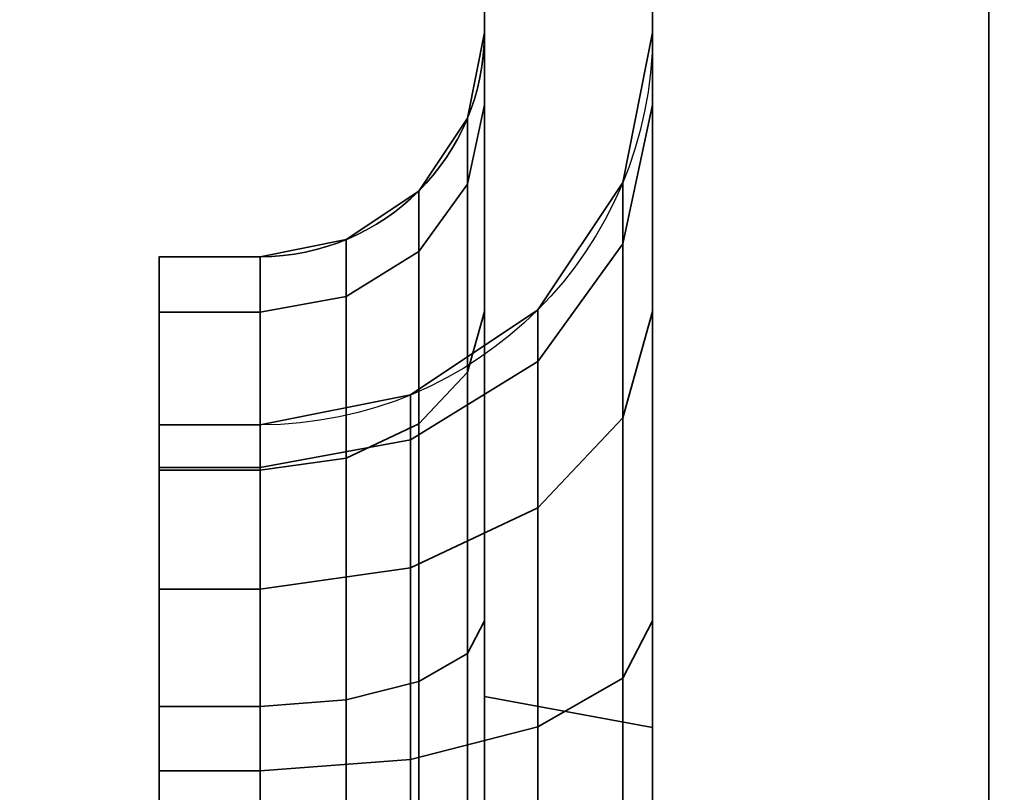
# Model space of a CAD drawing. Header units: millimetres. Extents: x -603 to 3703, y -120 to 193.
# Tile 279 of 656: x 1008.18 to 1012.57, y -46.14 to -42.69. Entities that reach past the tile are written whole.
import ezdxf

# ---------------------------------------------------------------- set-up
doc = ezdxf.new("R2010")
doc.units = ezdxf.units.MM
doc.layers.add('152', color=7, linetype='Continuous', true_color=0xffffff)

# ---------------------------------------------------------------- blocks, each defined once
blk = doc.blocks.new('UG_SURFACE_087')
at = {"layer": '152', "color": 252, "linetype": 'Continuous', "lineweight": 35}
for points in [[(1011, -46.92, 2022.5), (1011, 14.42, 2022.5), (1011, 14.42, -7), (1011, -46.92, -7)], [(1011, 14.42, 2022.5), (1011, -46.92, 2022.5), (1012.5, -46.92, 2020.9999), (1012.5, 14.42, 2020.9999)], [(1012.5, 14.42, -7), (1012.5, -46.92, -7), (1011, -46.92, -7), (1011, 14.42, -7)], [(1012.5, -46.92, 2020.9999), (1012.5, -46.92, -7), (1012.5, 14.42, -7), (1012.5, 14.42, 2020.9999)]]:
    blk.add_3dface(points, dxfattribs=at)
blk = doc.blocks.new('UG_SURFACE_088')
at = {"layer": '152', "color": 252, "linetype": 'Continuous', "lineweight": 35}
for points in [[(1011, -46.92, 2022.5), (1011, 14.42, 2022.5), (1011, 14.42, -7), (1011, -46.92, -7)], [(1011, 14.42, 2022.5), (1011, -46.92, 2022.5), (1012.5, -46.92, 2020.9999), (1012.5, 14.42, 2020.9999)], [(1012.5, 14.42, -7), (1012.5, -46.92, -7), (1011, -46.92, -7), (1011, 14.42, -7)], [(1012.5, -46.92, 2020.9999), (1012.5, -46.92, -7), (1012.5, 14.42, -7), (1012.5, 14.42, 2020.9999)]]:
    blk.add_3dface(points, dxfattribs=at)
blk = doc.blocks.new('UG_SURFACE_089')
at = {"layer": '152', "color": 252, "linetype": 'Continuous', "lineweight": 35}
for points in [[(1011, -46.92, 2022.5), (1989, -46.92, 2022.5), (1989, 14.42, 2022.5), (1011, 14.42, 2022.5)], [(1011, -46.92, 2022.5), (1011, 14.42, 2022.5), (1012.5, 14.42, 2020.9999), (1012.5, -46.92, 2020.9999)], [(1012.5, -46.92, 2020.9999), (1012.5, 14.42, 2020.9999), (1987.5, 14.42, 2020.9999), (1987.5, -46.92, 2020.9999)], [(957.5, -35, 2076), (957.5, -46.92, 2076), (2042.5, -46.92, 2076), (2042.5, -35, 2076)], [(959, -35, 2074.5001), (2040.9999, -35, 2074.5001), (2040.9999, -46.92, 2074.5001), (959, -46.92, 2074.5001)]]:
    blk.add_3dface(points, dxfattribs=at)
blk = doc.blocks.new('UG_SURFACE_091')
at = {"layer": '152', "color": 252, "linetype": 'Continuous', "lineweight": 35}
for points in [[(1010.25, -17.25, 1169.5381), (1010.25, -45.7122, 1169.5381), (1010.25, -19.4048, 1173.1852), (1010.25, -18.9952, 1172.8877)], [(1010.25, -45.7122, 1169.5381), (1010.25, -17.25, 1169.5381), (1010.25, -17.25, 1166.2939), (1010.25, -39.3478, 1166.2939)], [(1011, -45.8491, 1169.1622), (1011, -19.2197, 1169.1622), (1011, -19.3011, 1172.2006), (1011, -19.9638, 1172.682)], [(1011, -39.3478, 1166.2939), (1011, -19.2197, 1166.2939), (1011, -19.2197, 1169.1622), (1011, -45.8491, 1169.1622)], [(1010.25, -19.658, 1173.6238), (1010.25, -19.4048, 1173.1852), (1010.25, -45.7122, 1169.5381)], [(1010.25, -19.5545, 1174.6088), (1010.25, -19.7109, 1174.1272), (1010.25, -45.7122, 1169.5381), (1010.25, -40.4485, 1184)], [(1010.25, -40.6226, 1014.0123), (1010.25, -19.5545, 1006.6088), (1010.25, -19.7109, 1006.1272), (1010.25, -45.3736, 1014.5735)], [(1010.25, -45.7122, 1169.5381), (1010.25, -19.7109, 1174.1272), (1010.25, -19.658, 1173.6238)], [(1010.25, -19.7109, 1006.1272), (1010.25, -19.658, 1005.6237), (1010.25, -40.4485, 996), (1010.25, -47, 1014.0001)], [(1010.25, -19.7109, 1006.1272), (1010.25, -47, 1014.0001), (1010.25, -47, 1014.25), (1010.25, -45.3736, 1014.5735)], [(1011, -19.9638, 1172.682), (1011, -20.3733, 1173.3913), (1011, -45.8491, 1169.1622)], [(1011, -40.4485, 1184), (1011, -45.8491, 1169.1622), (1011, -20.4589, 1174.2059), (1011, -20.2058, 1174.9848)], [(1011, -20.3733, 1173.3913), (1011, -20.4589, 1174.2059), (1011, -45.8491, 1169.1622)], [(1011, -20.3733, 1005.3914), (1011, -20.4589, 1006.2059), (1011, -47, 1014.0001), (1011, -40.4485, 996)], [(1011, -45.3736, 1014.5735), (1011, -20.4589, 1006.2059), (1011, -40.0742, 1013.7997)], [(1011, -45.3736, 1014.5735), (1011, -47, 1014.25), (1011, -47, 1014.0001), (1011, -20.4589, 1006.2059)], [(1010.25, -45.7122, 1169.5381), (1010.25, -39.3478, 1166.2939), (1010.25, -40.5162, 1166.0403)], [(1011, -40.5162, 1166.0403), (1011, -39.3478, 1166.2939), (1011, -45.8491, 1169.1622)], [(1011, -40.0742, 1013.7997), (1011, -40.6226, 1014.0123), (1011, -45.3736, 1014.5735)], [(1011, -45.8491, 1169.1622), (1011, -40.4485, 1184), (1010.25, -40.4485, 1184), (1010.25, -45.7122, 1169.5381)], [(1011, -47, 1014.0001), (1010.25, -47, 1014.0001), (1010.25, -40.4485, 996), (1011, -40.4485, 996)], [(1010.25, -43.9948, 1164.5052), (1010.25, -40.5162, 1166.0403), (1010.25, -40.9889, 1165.7544)], [(1010.25, -40.5162, 1166.0403), (1010.25, -43.9948, 1164.5052), (1010.25, -45.3736, 1165.4265), (1010.25, -45.7122, 1169.5381)], [(1011, -45.8491, 1169.1622), (1011, -45.3736, 1165.4265), (1011, -43.9948, 1164.5052), (1011, -40.5162, 1166.0403)], [(1011, -40.9889, 1165.7544), (1011, -40.5162, 1166.0403), (1011, -43.9948, 1164.5052)], [(1010.25, -45.3736, 1014.5735), (1010.25, -43.9948, 1015.4948), (1010.25, -40.6226, 1014.0123)], [(1010.25, -41.0877, 1014.3251), (1010.25, -40.6226, 1014.0123), (1010.25, -43.9948, 1015.4948)], [(1011, -43.9948, 1015.4948), (1011, -40.6226, 1014.0123), (1011, -41.0877, 1014.3251)], [(1011, -40.6226, 1014.0123), (1011, -43.9948, 1015.4948), (1011, -45.3736, 1014.5735)], [(1010.25, -40.9889, 1165.7544), (1010.25, -41.3824, 1165.3793), (1010.25, -43.9948, 1164.5052)], [(1011, -43.9948, 1164.5052), (1011, -41.3824, 1165.3793), (1011, -40.9889, 1165.7544)], [(1010.25, -41.4628, 1014.7214), (1010.25, -41.0877, 1014.3251), (1010.25, -43.9948, 1015.4948)], [(1011, -43.9948, 1015.4948), (1011, -41.0877, 1014.3251), (1011, -41.4628, 1014.7214)], [(1010.25, -41.3824, 1165.3793), (1010.25, -41.6874, 1164.9233), (1010.25, -43.9948, 1164.5052)], [(1011, -43.9948, 1164.5052), (1011, -41.6874, 1164.9233), (1011, -41.3824, 1165.3793)], [(1010.25, -41.7424, 1015.1891), (1010.25, -41.4628, 1014.7214), (1010.25, -43.9948, 1015.4948)], [(1011, -43.9948, 1015.4948), (1011, -41.4628, 1014.7214), (1011, -41.7424, 1015.1891)], [(1010.25, -41.6874, 1164.9233), (1010.25, -41.8917, 1164.3939), (1010.25, -43.9948, 1164.5052)], [(1011, -43.9948, 1164.5052), (1011, -41.8917, 1164.3939), (1011, -41.6874, 1164.9233)], [(1010.25, -41.9186, 1015.718), (1010.25, -41.7424, 1015.1891), (1010.25, -43.9948, 1015.4948)], [(1011, -43.9948, 1015.4948), (1011, -41.7424, 1015.1891), (1011, -41.9186, 1015.718)], [(1010.25, -41.8917, 1164.3939), (1010.25, -41.9804, 1163.7028), (1010.25, -43.0735, 1163.1263), (1010.25, -43.9948, 1164.5052)], [(1010.25, -43.9948, 1015.4948), (1010.25, -43.0735, 1016.8736), (1010.25, -41.9804, 1016.2971), (1010.25, -41.9186, 1015.718)], [(1011, -43.9948, 1164.5052), (1011, -43.0735, 1163.1263), (1011, -41.9804, 1163.7028), (1011, -41.8917, 1164.3939)], [(1011, -41.9186, 1015.718), (1011, -41.9804, 1016.2971), (1011, -43.0735, 1016.8736), (1011, -43.9948, 1015.4948)], [(1010.25, -41.9804, 1016.2971), (1010.25, -43.0735, 1016.8736), (1010.25, -42.75, 1018.5)], [(1010.25, -42.75, 1018.5), (1010.25, -42.75, 1161.5), (1010.25, -41.9804, 1163.7028), (1010.25, -41.9804, 1016.2971)], [(1010.25, -42.75, 1161.5), (1010.25, -43.0735, 1163.1263), (1010.25, -41.9804, 1163.7028)], [(1011, -41.9804, 1016.2971), (1011, -41.9804, 1163.7028), (1011, -42.75, 1161.5), (1011, -42.75, 1018.5)], [(1011, -41.9804, 1163.7028), (1011, -43.0735, 1163.1263), (1011, -42.75, 1161.5)], [(1011, -42.75, 1018.5), (1011, -43.0735, 1016.8736), (1011, -41.9804, 1016.2971)], [(1010.25, -43.0735, 1163.1263), (1010.25, -42.75, 1161.5), (1010.1739, -43.1327, 1161.5), (1010.1739, -43.4271, 1162.98)], [(1010.25, -42.75, 1018.5), (1010.25, -43.0735, 1016.8736), (1010.1739, -43.4271, 1017.02), (1010.1739, -43.1327, 1018.5)], [(1010.25, -42.75, 1161.5), (1010.25, -42.75, 1018.5), (1010.1739, -43.1327, 1018.5), (1010.1739, -43.1327, 1161.5)], [(1010.8668, -43.6922, 1162.8702), (1010.8668, -43.4197, 1161.5), (1011, -42.75, 1161.5), (1011, -43.0735, 1163.1263)], [(1011, -42.75, 1018.5), (1011, -42.75, 1161.5), (1010.8668, -43.4197, 1161.5), (1010.8668, -43.4197, 1018.5)], [(1010.8668, -43.4197, 1018.5), (1010.8668, -43.6922, 1017.1299), (1011, -43.0735, 1016.8736), (1011, -42.75, 1018.5)], [(1010.25, -43.9948, 1164.5052), (1010.25, -43.0735, 1163.1263), (1010.1739, -43.4271, 1162.98), (1010.1739, -44.2654, 1164.2346)], [(1010.25, -43.0735, 1016.8736), (1010.25, -43.9948, 1015.4948), (1010.1739, -44.2654, 1015.7654), (1010.1739, -43.4271, 1017.02)], [(1010.8668, -44.4683, 1164.0316), (1010.8668, -43.6922, 1162.8702), (1011, -43.0735, 1163.1263), (1011, -43.9948, 1164.5052)], [(1010.8668, -43.6922, 1017.1299), (1010.8668, -44.4683, 1015.9683), (1011, -43.9948, 1015.4948), (1011, -43.0735, 1016.8736)], [(1010.1739, -43.4271, 1162.98), (1010.1739, -43.1327, 1161.5), (1009.9571, -43.4571, 1161.5), (1009.9571, -43.7268, 1162.8559)], [(1010.1739, -43.1327, 1018.5), (1010.1739, -43.4271, 1017.02), (1009.9571, -43.7268, 1017.1442), (1009.9571, -43.4571, 1018.5)], [(1010.1739, -43.1327, 1161.5), (1010.1739, -43.1327, 1018.5), (1009.9571, -43.4571, 1018.5), (1009.9571, -43.4571, 1161.5)], [(1010.4874, -44.2168, 1162.6529), (1010.4874, -43.9874, 1161.5), (1010.8668, -43.4197, 1161.5), (1010.8668, -43.6922, 1162.8702)], [(1010.8668, -43.4197, 1018.5), (1010.8668, -43.4197, 1161.5), (1010.4874, -43.9874, 1161.5), (1010.4874, -43.9874, 1018.5)], [(1010.4874, -43.9874, 1018.5), (1010.4874, -44.2168, 1017.3471), (1010.8668, -43.6922, 1017.1299), (1010.8668, -43.4197, 1018.5)], [(1009.9571, -43.7268, 1162.8559), (1009.9571, -43.4571, 1161.5), (1009.6327, -43.6739, 1161.5), (1009.6327, -43.9271, 1162.7729)], [(1009.9571, -43.4571, 1018.5), (1009.9571, -43.7268, 1017.1442), (1009.6327, -43.9271, 1017.2272), (1009.6327, -43.6739, 1018.5)], [(1009.9571, -43.4571, 1161.5), (1009.9571, -43.4571, 1018.5), (1009.6327, -43.6739, 1018.5), (1009.6327, -43.6739, 1161.5)], [(1010.1739, -44.2654, 1164.2346), (1010.1739, -43.4271, 1162.98), (1009.9571, -43.7268, 1162.8559), (1009.9571, -44.4948, 1164.0052)], [(1010.1739, -43.4271, 1017.02), (1010.1739, -44.2654, 1015.7654), (1009.9571, -44.4948, 1015.9948), (1009.9571, -43.7268, 1017.1442)], [(1009.6327, -43.9271, 1162.7729), (1009.6327, -43.6739, 1161.5), (1009.25, -43.75, 1161.5), (1009.25, -43.9974, 1162.7437)], [(1009.6327, -43.6739, 1018.5), (1009.6327, -43.9271, 1017.2272), (1009.25, -43.9974, 1017.2563), (1009.25, -43.75, 1018.5)], [(1009.6327, -43.6739, 1161.5), (1009.6327, -43.6739, 1018.5), (1009.25, -43.75, 1018.5), (1009.25, -43.75, 1161.5)], [(1009.9571, -44.4948, 1164.0052), (1009.9571, -43.7268, 1162.8559), (1009.6327, -43.9271, 1162.7729), (1009.6327, -44.6481, 1163.852)], [(1009.9571, -43.7268, 1017.1442), (1009.9571, -44.4948, 1015.9948), (1009.6327, -44.6481, 1016.1481), (1009.6327, -43.9271, 1017.2272)], [(1010.4874, -44.8698, 1163.6302), (1010.4874, -44.2168, 1162.6529), (1010.8668, -43.6922, 1162.8702), (1010.8668, -44.4683, 1164.0316)], [(1010.4874, -44.2168, 1017.3471), (1010.4874, -44.8698, 1016.3698), (1010.8668, -44.4683, 1015.9683), (1010.8668, -43.6922, 1017.1299)], [(1009.25, -43.9974, 1017.2563), (1008.8, -43.9974, 1017.2563), (1008.8, -43.75, 1018.5), (1009.25, -43.75, 1018.5)], [(1009.25, -43.75, 1161.5), (1009.25, -43.75, 1018.5), (1008.8, -43.75, 1018.5), (1008.8, -43.75, 1161.5)], [(1009.25, -43.75, 1161.5), (1008.8, -43.75, 1161.5), (1008.8, -43.9974, 1162.7437), (1009.25, -43.9974, 1162.7437)], [(1008.8, -44.6903, 1017.5433), (1008.8, -44.5, 1018.5), (1008.8, -43.75, 1018.5), (1008.8, -43.9974, 1017.2563)], [(1008.8, -44.5, 1018.5), (1008.8, -44.5, 1161.5), (1008.8, -43.75, 1161.5), (1008.8, -43.75, 1018.5)], [(1008.8, -43.9974, 1162.7437), (1008.8, -43.75, 1161.5), (1008.8, -44.5, 1161.5), (1008.8, -44.6903, 1162.4568)], [(1009.6327, -44.6481, 1163.852), (1009.6327, -43.9271, 1162.7729), (1009.25, -43.9974, 1162.7437), (1009.25, -44.7019, 1163.7981)], [(1009.6327, -43.9271, 1017.2272), (1009.6327, -44.6481, 1016.1481), (1009.25, -44.7019, 1016.2019), (1009.25, -43.9974, 1017.2563)], [(1009.9196, -44.5672, 1162.5077), (1009.9196, -44.3668, 1161.5), (1010.4874, -43.9874, 1161.5), (1010.4874, -44.2168, 1162.6529)], [(1010.4874, -43.9874, 1018.5), (1010.4874, -43.9874, 1161.5), (1009.9196, -44.3668, 1161.5), (1009.9196, -44.3668, 1018.5)], [(1009.9196, -44.3668, 1018.5), (1009.9196, -44.5672, 1017.4923), (1010.4874, -44.2168, 1017.3471), (1010.4874, -43.9874, 1018.5)], [(1010.25, -45.3736, 1165.4265), (1010.25, -43.9948, 1164.5052), (1010.1739, -44.2654, 1164.2346), (1010.1739, -45.52, 1165.0729)], [(1010.25, -43.9948, 1015.4948), (1010.25, -45.3736, 1014.5735), (1010.1739, -45.52, 1014.927), (1010.1739, -44.2654, 1015.7654)], [(1010.8668, -45.6299, 1164.8078), (1010.8668, -44.4683, 1164.0316), (1011, -43.9948, 1164.5052), (1011, -45.3736, 1165.4265)], [(1010.8668, -44.4683, 1015.9683), (1010.8668, -45.6299, 1015.1923), (1011, -45.3736, 1014.5735), (1011, -43.9948, 1015.4948)], [(1009.25, -44.7019, 1016.2019), (1008.8, -44.7019, 1016.2019), (1008.8, -43.9974, 1017.2563), (1009.25, -43.9974, 1017.2563)], [(1009.25, -43.9974, 1162.7437), (1008.8, -43.9974, 1162.7437), (1008.8, -44.7019, 1163.7981), (1009.25, -44.7019, 1163.7981)], [(1008.8, -45.2322, 1016.7322), (1008.8, -44.6903, 1017.5433), (1008.8, -43.9974, 1017.2563), (1008.8, -44.7019, 1016.2019)], [(1008.8, -44.7019, 1163.7981), (1008.8, -43.9974, 1162.7437), (1008.8, -44.6903, 1162.4568), (1008.8, -45.2322, 1163.2677)], [(1009.9196, -45.138, 1163.3619), (1009.9196, -44.5672, 1162.5077), (1010.4874, -44.2168, 1162.6529), (1010.4874, -44.8698, 1163.6302)], [(1009.9196, -44.5672, 1017.4923), (1009.9196, -45.138, 1016.638), (1010.4874, -44.8698, 1016.3698), (1010.4874, -44.2168, 1017.3471)], [(1010.1739, -45.52, 1165.0729), (1010.1739, -44.2654, 1164.2346), (1009.9571, -44.4948, 1164.0052), (1009.9571, -45.6442, 1164.7732)], [(1010.1739, -44.2654, 1015.7654), (1010.1739, -45.52, 1014.927), (1009.9571, -45.6442, 1015.2268), (1009.9571, -44.4948, 1015.9948)], [(1009.25, -44.6903, 1162.4568), (1009.25, -44.5, 1161.5), (1009.9196, -44.3668, 1161.5), (1009.9196, -44.5672, 1162.5077)], [(1009.9196, -44.3668, 1018.5), (1009.9196, -44.3668, 1161.5), (1009.25, -44.5, 1161.5), (1009.25, -44.5, 1018.5)], [(1009.25, -44.5, 1018.5), (1009.25, -44.6903, 1017.5433), (1009.9196, -44.5672, 1017.4923), (1009.9196, -44.3668, 1018.5)], [(1010.4874, -45.8471, 1164.2833), (1010.4874, -44.8698, 1163.6302), (1010.8668, -44.4683, 1164.0316), (1010.8668, -45.6299, 1164.8078)], [(1010.4874, -44.8698, 1016.3698), (1010.4874, -45.8471, 1015.7168), (1010.8668, -45.6299, 1015.1923), (1010.8668, -44.4683, 1015.9683)], [(1009.25, -44.5, 1018.5), (1008.8, -44.5, 1018.5), (1008.8, -44.6903, 1017.5433), (1009.25, -44.6903, 1017.5433)], [(1009.25, -44.6903, 1162.4568), (1008.8, -44.6903, 1162.4568), (1008.8, -44.5, 1161.5), (1009.25, -44.5, 1161.5)], [(1009.25, -44.5, 1018.5), (1009.25, -44.5, 1161.5), (1008.8, -44.5, 1161.5), (1008.8, -44.5, 1018.5)], [(1009.9571, -45.6442, 1164.7732), (1009.9571, -44.4948, 1164.0052), (1009.6327, -44.6481, 1163.852), (1009.6327, -45.7271, 1164.573)], [(1009.9571, -44.4948, 1015.9948), (1009.9571, -45.6442, 1015.2268), (1009.6327, -45.7271, 1015.4271), (1009.6327, -44.6481, 1016.1481)], [(1009.25, -45.2322, 1163.2677), (1009.25, -44.6903, 1162.4568), (1009.9196, -44.5672, 1162.5077), (1009.9196, -45.138, 1163.3619)], [(1009.25, -44.6903, 1017.5433), (1009.25, -45.2322, 1016.7322), (1009.9196, -45.138, 1016.638), (1009.9196, -44.5672, 1017.4923)], [(1009.6327, -45.7271, 1164.573), (1009.6327, -44.6481, 1163.852), (1009.25, -44.7019, 1163.7981), (1009.25, -45.7563, 1164.5026)], [(1009.6327, -44.6481, 1016.1481), (1009.6327, -45.7271, 1015.4271), (1009.25, -45.7563, 1015.4974), (1009.25, -44.7019, 1016.2019)], [(1009.25, -44.6903, 1017.5433), (1008.8, -44.6903, 1017.5433), (1008.8, -45.2322, 1016.7322), (1009.25, -45.2322, 1016.7322)], [(1009.25, -45.2322, 1163.2677), (1008.8, -45.2322, 1163.2677), (1008.8, -44.6903, 1162.4568), (1009.25, -44.6903, 1162.4568)], [(1009.25, -45.7563, 1015.4974), (1008.8, -45.7563, 1015.4974), (1008.8, -44.7019, 1016.2019), (1009.25, -44.7019, 1016.2019)], [(1009.25, -44.7019, 1163.7981), (1008.8, -44.7019, 1163.7981), (1008.8, -45.7563, 1164.5026), (1009.25, -45.7563, 1164.5026)], [(1008.8, -46.0433, 1016.1903), (1008.8, -45.2322, 1016.7322), (1008.8, -44.7019, 1016.2019), (1008.8, -45.7563, 1015.4974)], [(1008.8, -45.7563, 1164.5026), (1008.8, -44.7019, 1163.7981), (1008.8, -45.2322, 1163.2677), (1008.8, -46.0433, 1163.8097)], [(1009.9196, -45.9923, 1163.9328), (1009.9196, -45.138, 1163.3619), (1010.4874, -44.8698, 1163.6302), (1010.4874, -45.8471, 1164.2833)], [(1009.9196, -45.138, 1016.638), (1009.9196, -45.9923, 1016.0673), (1010.4874, -45.8471, 1015.7168), (1010.4874, -44.8698, 1016.3698)], [(1009.25, -46.0433, 1163.8097), (1009.25, -45.2322, 1163.2677), (1009.9196, -45.138, 1163.3619), (1009.9196, -45.9923, 1163.9328)], [(1009.25, -45.2322, 1016.7322), (1009.25, -46.0433, 1016.1903), (1009.9196, -45.9923, 1016.0673), (1009.9196, -45.138, 1016.638)], [(1009.25, -45.2322, 1016.7322), (1008.8, -45.2322, 1016.7322), (1008.8, -46.0433, 1016.1903), (1009.25, -46.0433, 1016.1903)], [(1009.25, -46.0433, 1163.8097), (1008.8, -46.0433, 1163.8097), (1008.8, -45.2322, 1163.2677), (1009.25, -45.2322, 1163.2677)], [(1010.25, -47, 1165.75), (1010.25, -45.3736, 1165.4265), (1010.1739, -45.52, 1165.0729), (1010.1739, -47, 1165.3674)], [(1010.25, -45.3736, 1014.5735), (1010.25, -47, 1014.25), (1010.1739, -47, 1014.6327), (1010.1739, -45.52, 1014.927)], [(1010.25, -45.3736, 1165.4265), (1010.25, -47, 1165.75), (1010.25, -47, 1166), (1010.25, -45.7122, 1169.5381)], [(1010.8668, -47, 1165.0803), (1010.8668, -45.6299, 1164.8078), (1011, -45.3736, 1165.4265), (1011, -47, 1165.75)], [(1010.8668, -45.6299, 1015.1923), (1010.8668, -47, 1014.9196), (1011, -47, 1014.25), (1011, -45.3736, 1014.5735)], [(1011, -45.8491, 1169.1622), (1011, -47, 1166), (1011, -47, 1165.75), (1011, -45.3736, 1165.4265)], [(1010.1739, -47, 1165.3674), (1010.1739, -45.52, 1165.0729), (1009.9571, -45.6442, 1164.7732), (1009.9571, -47, 1165.0429)], [(1010.1739, -45.52, 1014.927), (1010.1739, -47, 1014.6327), (1009.9571, -47, 1014.9571), (1009.9571, -45.6442, 1015.2268)], [(1009.9571, -47, 1165.0429), (1009.9571, -45.6442, 1164.7732), (1009.6327, -45.7271, 1164.573), (1009.6327, -47, 1164.8262)], [(1009.9571, -45.6442, 1015.2268), (1009.9571, -47, 1014.9571), (1009.6327, -47, 1015.1739), (1009.6327, -45.7271, 1015.4271)], [(1010.4874, -47, 1164.5125), (1010.4874, -45.8471, 1164.2833), (1010.8668, -45.6299, 1164.8078), (1010.8668, -47, 1165.0803)], [(1010.4874, -45.8471, 1015.7168), (1010.4874, -47, 1015.4874), (1010.8668, -47, 1014.9196), (1010.8668, -45.6299, 1015.1923)], [(1009.6327, -47, 1164.8262), (1009.6327, -45.7271, 1164.573), (1009.25, -45.7563, 1164.5026), (1009.25, -47, 1164.75)], [(1009.6327, -45.7271, 1015.4271), (1009.6327, -47, 1015.1739), (1009.25, -47, 1015.25), (1009.25, -45.7563, 1015.4974)], [(1010.25, -45.7122, 1169.5381), (1010.25, -47, 1166), (1011, -47, 1166), (1011, -45.8491, 1169.1622)], [(1009.25, -47, 1015.25), (1008.8, -47, 1015.25), (1008.8, -45.7563, 1015.4974), (1009.25, -45.7563, 1015.4974)], [(1009.25, -45.7563, 1164.5026), (1008.8, -45.7563, 1164.5026), (1008.8, -47, 1164.75), (1009.25, -47, 1164.75)], [(1008.8, -45.7563, 1015.4974), (1008.8, -47, 1015.25), (1008.8, -47, 1016), (1008.8, -46.0433, 1016.1903)], [(1008.8, -46.0433, 1163.8097), (1008.8, -47, 1164), (1008.8, -47, 1164.75), (1008.8, -45.7563, 1164.5026)], [(1009.9196, -47, 1164.1332), (1009.9196, -45.9923, 1163.9328), (1010.4874, -45.8471, 1164.2833), (1010.4874, -47, 1164.5125)], [(1009.9196, -45.9923, 1016.0673), (1009.9196, -47, 1015.8668), (1010.4874, -47, 1015.4874), (1010.4874, -45.8471, 1015.7168)], [(1009.25, -47, 1164), (1009.25, -46.0433, 1163.8097), (1009.9196, -45.9923, 1163.9328), (1009.9196, -47, 1164.1332)], [(1009.25, -46.0433, 1016.1903), (1009.25, -47, 1016), (1009.9196, -47, 1015.8668), (1009.9196, -45.9923, 1016.0673)], [(1009.25, -46.0433, 1016.1903), (1008.8, -46.0433, 1016.1903), (1008.8, -47, 1016), (1009.25, -47, 1016)], [(1009.25, -47, 1164), (1008.8, -47, 1164), (1008.8, -46.0433, 1163.8097), (1009.25, -46.0433, 1163.8097)]]:
    blk.add_3dface(points, dxfattribs=at)
blk = doc.blocks.new('UG_SURFACE_095')
at = {"layer": '152', "color": 252, "linetype": 'Continuous', "lineweight": 35}
for points in [[(1010.25, -17.25, 1169.5381), (1010.25, -45.7122, 1169.5381), (1010.25, -19.4048, 1173.1852), (1010.25, -18.9952, 1172.8877)], [(1010.25, -45.7122, 1169.5381), (1010.25, -17.25, 1169.5381), (1010.25, -17.25, 1166.2939), (1010.25, -39.3478, 1166.2939)], [(1011, -45.8491, 1169.1622), (1011, -19.2197, 1169.1622), (1011, -19.3011, 1172.2006), (1011, -19.9638, 1172.682)], [(1011, -39.3478, 1166.2939), (1011, -19.2197, 1166.2939), (1011, -19.2197, 1169.1622), (1011, -45.8491, 1169.1622)], [(1010.25, -19.658, 1173.6238), (1010.25, -19.4048, 1173.1852), (1010.25, -45.7122, 1169.5381)], [(1010.25, -19.5545, 1174.6088), (1010.25, -19.7109, 1174.1272), (1010.25, -45.7122, 1169.5381), (1010.25, -40.4485, 1184)], [(1010.25, -40.6226, 1014.0123), (1010.25, -19.5545, 1006.6088), (1010.25, -19.7109, 1006.1272), (1010.25, -45.3736, 1014.5735)], [(1010.25, -45.7122, 1169.5381), (1010.25, -19.7109, 1174.1272), (1010.25, -19.658, 1173.6238)], [(1010.25, -19.7109, 1006.1272), (1010.25, -19.658, 1005.6237), (1010.25, -40.4485, 996), (1010.25, -47, 1014.0001)], [(1010.25, -19.7109, 1006.1272), (1010.25, -47, 1014.0001), (1010.25, -47, 1014.25), (1010.25, -45.3736, 1014.5735)], [(1011, -19.9638, 1172.682), (1011, -20.3733, 1173.3913), (1011, -45.8491, 1169.1622)], [(1011, -40.4485, 1184), (1011, -45.8491, 1169.1622), (1011, -20.4589, 1174.2059), (1011, -20.2058, 1174.9848)], [(1011, -20.3733, 1173.3913), (1011, -20.4589, 1174.2059), (1011, -45.8491, 1169.1622)], [(1011, -20.3733, 1005.3914), (1011, -20.4589, 1006.2059), (1011, -47, 1014.0001), (1011, -40.4485, 996)], [(1011, -45.3736, 1014.5735), (1011, -20.4589, 1006.2059), (1011, -40.0742, 1013.7997)], [(1011, -45.3736, 1014.5735), (1011, -47, 1014.25), (1011, -47, 1014.0001), (1011, -20.4589, 1006.2059)], [(1010.25, -45.7122, 1169.5381), (1010.25, -39.3478, 1166.2939), (1010.25, -40.5162, 1166.0403)], [(1011, -40.5162, 1166.0403), (1011, -39.3478, 1166.2939), (1011, -45.8491, 1169.1622)], [(1011, -40.0742, 1013.7997), (1011, -40.6226, 1014.0123), (1011, -45.3736, 1014.5735)], [(1011, -45.8491, 1169.1622), (1011, -40.4485, 1184), (1010.25, -40.4485, 1184), (1010.25, -45.7122, 1169.5381)], [(1011, -47, 1014.0001), (1010.25, -47, 1014.0001), (1010.25, -40.4485, 996), (1011, -40.4485, 996)], [(1010.25, -43.9948, 1164.5052), (1010.25, -40.5162, 1166.0403), (1010.25, -40.9889, 1165.7544)], [(1010.25, -40.5162, 1166.0403), (1010.25, -43.9948, 1164.5052), (1010.25, -45.3736, 1165.4265), (1010.25, -45.7122, 1169.5381)], [(1011, -45.8491, 1169.1622), (1011, -45.3736, 1165.4265), (1011, -43.9948, 1164.5052), (1011, -40.5162, 1166.0403)], [(1011, -40.9889, 1165.7544), (1011, -40.5162, 1166.0403), (1011, -43.9948, 1164.5052)], [(1010.25, -45.3736, 1014.5735), (1010.25, -43.9948, 1015.4948), (1010.25, -40.6226, 1014.0123)], [(1010.25, -41.0877, 1014.3251), (1010.25, -40.6226, 1014.0123), (1010.25, -43.9948, 1015.4948)], [(1011, -43.9948, 1015.4948), (1011, -40.6226, 1014.0123), (1011, -41.0877, 1014.3251)], [(1011, -40.6226, 1014.0123), (1011, -43.9948, 1015.4948), (1011, -45.3736, 1014.5735)], [(1010.25, -40.9889, 1165.7544), (1010.25, -41.3824, 1165.3793), (1010.25, -43.9948, 1164.5052)], [(1011, -43.9948, 1164.5052), (1011, -41.3824, 1165.3793), (1011, -40.9889, 1165.7544)], [(1010.25, -41.4628, 1014.7214), (1010.25, -41.0877, 1014.3251), (1010.25, -43.9948, 1015.4948)], [(1011, -43.9948, 1015.4948), (1011, -41.0877, 1014.3251), (1011, -41.4628, 1014.7214)], [(1010.25, -41.3824, 1165.3793), (1010.25, -41.6874, 1164.9233), (1010.25, -43.9948, 1164.5052)], [(1011, -43.9948, 1164.5052), (1011, -41.6874, 1164.9233), (1011, -41.3824, 1165.3793)], [(1010.25, -41.7424, 1015.1891), (1010.25, -41.4628, 1014.7214), (1010.25, -43.9948, 1015.4948)], [(1011, -43.9948, 1015.4948), (1011, -41.4628, 1014.7214), (1011, -41.7424, 1015.1891)], [(1010.25, -41.6874, 1164.9233), (1010.25, -41.8917, 1164.3939), (1010.25, -43.9948, 1164.5052)], [(1011, -43.9948, 1164.5052), (1011, -41.8917, 1164.3939), (1011, -41.6874, 1164.9233)], [(1010.25, -41.9186, 1015.718), (1010.25, -41.7424, 1015.1891), (1010.25, -43.9948, 1015.4948)], [(1011, -43.9948, 1015.4948), (1011, -41.7424, 1015.1891), (1011, -41.9186, 1015.718)], [(1010.25, -41.8917, 1164.3939), (1010.25, -41.9804, 1163.7028), (1010.25, -43.0735, 1163.1263), (1010.25, -43.9948, 1164.5052)], [(1010.25, -43.9948, 1015.4948), (1010.25, -43.0735, 1016.8736), (1010.25, -41.9804, 1016.2971), (1010.25, -41.9186, 1015.718)], [(1011, -43.9948, 1164.5052), (1011, -43.0735, 1163.1263), (1011, -41.9804, 1163.7028), (1011, -41.8917, 1164.3939)], [(1011, -41.9186, 1015.718), (1011, -41.9804, 1016.2971), (1011, -43.0735, 1016.8736), (1011, -43.9948, 1015.4948)], [(1010.25, -41.9804, 1016.2971), (1010.25, -43.0735, 1016.8736), (1010.25, -42.75, 1018.5)], [(1010.25, -42.75, 1018.5), (1010.25, -42.75, 1161.5), (1010.25, -41.9804, 1163.7028), (1010.25, -41.9804, 1016.2971)], [(1010.25, -42.75, 1161.5), (1010.25, -43.0735, 1163.1263), (1010.25, -41.9804, 1163.7028)], [(1011, -41.9804, 1016.2971), (1011, -41.9804, 1163.7028), (1011, -42.75, 1161.5), (1011, -42.75, 1018.5)], [(1011, -41.9804, 1163.7028), (1011, -43.0735, 1163.1263), (1011, -42.75, 1161.5)], [(1011, -42.75, 1018.5), (1011, -43.0735, 1016.8736), (1011, -41.9804, 1016.2971)], [(1010.25, -43.0735, 1163.1263), (1010.25, -42.75, 1161.5), (1010.1739, -43.1327, 1161.5), (1010.1739, -43.4271, 1162.98)], [(1010.25, -42.75, 1018.5), (1010.25, -43.0735, 1016.8736), (1010.1739, -43.4271, 1017.02), (1010.1739, -43.1327, 1018.5)], [(1010.25, -42.75, 1161.5), (1010.25, -42.75, 1018.5), (1010.1739, -43.1327, 1018.5), (1010.1739, -43.1327, 1161.5)], [(1010.8668, -43.6922, 1162.8702), (1010.8668, -43.4197, 1161.5), (1011, -42.75, 1161.5), (1011, -43.0735, 1163.1263)], [(1011, -42.75, 1018.5), (1011, -42.75, 1161.5), (1010.8668, -43.4197, 1161.5), (1010.8668, -43.4197, 1018.5)], [(1010.8668, -43.4197, 1018.5), (1010.8668, -43.6922, 1017.1299), (1011, -43.0735, 1016.8736), (1011, -42.75, 1018.5)], [(1010.25, -43.9948, 1164.5052), (1010.25, -43.0735, 1163.1263), (1010.1739, -43.4271, 1162.98), (1010.1739, -44.2654, 1164.2346)], [(1010.25, -43.0735, 1016.8736), (1010.25, -43.9948, 1015.4948), (1010.1739, -44.2654, 1015.7654), (1010.1739, -43.4271, 1017.02)], [(1010.8668, -44.4683, 1164.0316), (1010.8668, -43.6922, 1162.8702), (1011, -43.0735, 1163.1263), (1011, -43.9948, 1164.5052)], [(1010.8668, -43.6922, 1017.1299), (1010.8668, -44.4683, 1015.9683), (1011, -43.9948, 1015.4948), (1011, -43.0735, 1016.8736)], [(1010.1739, -43.4271, 1162.98), (1010.1739, -43.1327, 1161.5), (1009.9571, -43.4571, 1161.5), (1009.9571, -43.7268, 1162.8559)], [(1010.1739, -43.1327, 1018.5), (1010.1739, -43.4271, 1017.02), (1009.9571, -43.7268, 1017.1442), (1009.9571, -43.4571, 1018.5)], [(1010.1739, -43.1327, 1161.5), (1010.1739, -43.1327, 1018.5), (1009.9571, -43.4571, 1018.5), (1009.9571, -43.4571, 1161.5)], [(1010.4874, -44.2168, 1162.6529), (1010.4874, -43.9874, 1161.5), (1010.8668, -43.4197, 1161.5), (1010.8668, -43.6922, 1162.8702)], [(1010.8668, -43.4197, 1018.5), (1010.8668, -43.4197, 1161.5), (1010.4874, -43.9874, 1161.5), (1010.4874, -43.9874, 1018.5)], [(1010.4874, -43.9874, 1018.5), (1010.4874, -44.2168, 1017.3471), (1010.8668, -43.6922, 1017.1299), (1010.8668, -43.4197, 1018.5)], [(1009.9571, -43.7268, 1162.8559), (1009.9571, -43.4571, 1161.5), (1009.6327, -43.6739, 1161.5), (1009.6327, -43.9271, 1162.7729)], [(1009.9571, -43.4571, 1018.5), (1009.9571, -43.7268, 1017.1442), (1009.6327, -43.9271, 1017.2272), (1009.6327, -43.6739, 1018.5)], [(1009.9571, -43.4571, 1161.5), (1009.9571, -43.4571, 1018.5), (1009.6327, -43.6739, 1018.5), (1009.6327, -43.6739, 1161.5)], [(1010.1739, -44.2654, 1164.2346), (1010.1739, -43.4271, 1162.98), (1009.9571, -43.7268, 1162.8559), (1009.9571, -44.4948, 1164.0052)], [(1010.1739, -43.4271, 1017.02), (1010.1739, -44.2654, 1015.7654), (1009.9571, -44.4948, 1015.9948), (1009.9571, -43.7268, 1017.1442)], [(1009.6327, -43.9271, 1162.7729), (1009.6327, -43.6739, 1161.5), (1009.25, -43.75, 1161.5), (1009.25, -43.9974, 1162.7437)], [(1009.6327, -43.6739, 1018.5), (1009.6327, -43.9271, 1017.2272), (1009.25, -43.9974, 1017.2563), (1009.25, -43.75, 1018.5)], [(1009.6327, -43.6739, 1161.5), (1009.6327, -43.6739, 1018.5), (1009.25, -43.75, 1018.5), (1009.25, -43.75, 1161.5)], [(1009.9571, -44.4948, 1164.0052), (1009.9571, -43.7268, 1162.8559), (1009.6327, -43.9271, 1162.7729), (1009.6327, -44.6481, 1163.852)], [(1009.9571, -43.7268, 1017.1442), (1009.9571, -44.4948, 1015.9948), (1009.6327, -44.6481, 1016.1481), (1009.6327, -43.9271, 1017.2272)], [(1010.4874, -44.8698, 1163.6302), (1010.4874, -44.2168, 1162.6529), (1010.8668, -43.6922, 1162.8702), (1010.8668, -44.4683, 1164.0316)], [(1010.4874, -44.2168, 1017.3471), (1010.4874, -44.8698, 1016.3698), (1010.8668, -44.4683, 1015.9683), (1010.8668, -43.6922, 1017.1299)], [(1009.25, -43.9974, 1017.2563), (1008.8, -43.9974, 1017.2563), (1008.8, -43.75, 1018.5), (1009.25, -43.75, 1018.5)], [(1009.25, -43.75, 1161.5), (1009.25, -43.75, 1018.5), (1008.8, -43.75, 1018.5), (1008.8, -43.75, 1161.5)], [(1009.25, -43.75, 1161.5), (1008.8, -43.75, 1161.5), (1008.8, -43.9974, 1162.7437), (1009.25, -43.9974, 1162.7437)], [(1008.8, -44.6903, 1017.5433), (1008.8, -44.5, 1018.5), (1008.8, -43.75, 1018.5), (1008.8, -43.9974, 1017.2563)], [(1008.8, -44.5, 1018.5), (1008.8, -44.5, 1161.5), (1008.8, -43.75, 1161.5), (1008.8, -43.75, 1018.5)], [(1008.8, -43.9974, 1162.7437), (1008.8, -43.75, 1161.5), (1008.8, -44.5, 1161.5), (1008.8, -44.6903, 1162.4568)], [(1009.6327, -44.6481, 1163.852), (1009.6327, -43.9271, 1162.7729), (1009.25, -43.9974, 1162.7437), (1009.25, -44.7019, 1163.7981)], [(1009.6327, -43.9271, 1017.2272), (1009.6327, -44.6481, 1016.1481), (1009.25, -44.7019, 1016.2019), (1009.25, -43.9974, 1017.2563)], [(1009.9196, -44.5672, 1162.5077), (1009.9196, -44.3668, 1161.5), (1010.4874, -43.9874, 1161.5), (1010.4874, -44.2168, 1162.6529)], [(1010.4874, -43.9874, 1018.5), (1010.4874, -43.9874, 1161.5), (1009.9196, -44.3668, 1161.5), (1009.9196, -44.3668, 1018.5)], [(1009.9196, -44.3668, 1018.5), (1009.9196, -44.5672, 1017.4923), (1010.4874, -44.2168, 1017.3471), (1010.4874, -43.9874, 1018.5)], [(1010.25, -45.3736, 1165.4265), (1010.25, -43.9948, 1164.5052), (1010.1739, -44.2654, 1164.2346), (1010.1739, -45.52, 1165.0729)], [(1010.25, -43.9948, 1015.4948), (1010.25, -45.3736, 1014.5735), (1010.1739, -45.52, 1014.927), (1010.1739, -44.2654, 1015.7654)], [(1010.8668, -45.6299, 1164.8078), (1010.8668, -44.4683, 1164.0316), (1011, -43.9948, 1164.5052), (1011, -45.3736, 1165.4265)], [(1010.8668, -44.4683, 1015.9683), (1010.8668, -45.6299, 1015.1923), (1011, -45.3736, 1014.5735), (1011, -43.9948, 1015.4948)], [(1009.25, -44.7019, 1016.2019), (1008.8, -44.7019, 1016.2019), (1008.8, -43.9974, 1017.2563), (1009.25, -43.9974, 1017.2563)], [(1009.25, -43.9974, 1162.7437), (1008.8, -43.9974, 1162.7437), (1008.8, -44.7019, 1163.7981), (1009.25, -44.7019, 1163.7981)], [(1008.8, -45.2322, 1016.7322), (1008.8, -44.6903, 1017.5433), (1008.8, -43.9974, 1017.2563), (1008.8, -44.7019, 1016.2019)], [(1008.8, -44.7019, 1163.7981), (1008.8, -43.9974, 1162.7437), (1008.8, -44.6903, 1162.4568), (1008.8, -45.2322, 1163.2677)], [(1009.9196, -45.138, 1163.3619), (1009.9196, -44.5672, 1162.5077), (1010.4874, -44.2168, 1162.6529), (1010.4874, -44.8698, 1163.6302)], [(1009.9196, -44.5672, 1017.4923), (1009.9196, -45.138, 1016.638), (1010.4874, -44.8698, 1016.3698), (1010.4874, -44.2168, 1017.3471)], [(1010.1739, -45.52, 1165.0729), (1010.1739, -44.2654, 1164.2346), (1009.9571, -44.4948, 1164.0052), (1009.9571, -45.6442, 1164.7732)], [(1010.1739, -44.2654, 1015.7654), (1010.1739, -45.52, 1014.927), (1009.9571, -45.6442, 1015.2268), (1009.9571, -44.4948, 1015.9948)], [(1009.25, -44.6903, 1162.4568), (1009.25, -44.5, 1161.5), (1009.9196, -44.3668, 1161.5), (1009.9196, -44.5672, 1162.5077)], [(1009.9196, -44.3668, 1018.5), (1009.9196, -44.3668, 1161.5), (1009.25, -44.5, 1161.5), (1009.25, -44.5, 1018.5)], [(1009.25, -44.5, 1018.5), (1009.25, -44.6903, 1017.5433), (1009.9196, -44.5672, 1017.4923), (1009.9196, -44.3668, 1018.5)], [(1010.4874, -45.8471, 1164.2833), (1010.4874, -44.8698, 1163.6302), (1010.8668, -44.4683, 1164.0316), (1010.8668, -45.6299, 1164.8078)], [(1010.4874, -44.8698, 1016.3698), (1010.4874, -45.8471, 1015.7168), (1010.8668, -45.6299, 1015.1923), (1010.8668, -44.4683, 1015.9683)], [(1009.25, -44.5, 1018.5), (1008.8, -44.5, 1018.5), (1008.8, -44.6903, 1017.5433), (1009.25, -44.6903, 1017.5433)], [(1009.25, -44.6903, 1162.4568), (1008.8, -44.6903, 1162.4568), (1008.8, -44.5, 1161.5), (1009.25, -44.5, 1161.5)], [(1009.25, -44.5, 1018.5), (1009.25, -44.5, 1161.5), (1008.8, -44.5, 1161.5), (1008.8, -44.5, 1018.5)], [(1009.9571, -45.6442, 1164.7732), (1009.9571, -44.4948, 1164.0052), (1009.6327, -44.6481, 1163.852), (1009.6327, -45.7271, 1164.573)], [(1009.9571, -44.4948, 1015.9948), (1009.9571, -45.6442, 1015.2268), (1009.6327, -45.7271, 1015.4271), (1009.6327, -44.6481, 1016.1481)], [(1009.25, -45.2322, 1163.2677), (1009.25, -44.6903, 1162.4568), (1009.9196, -44.5672, 1162.5077), (1009.9196, -45.138, 1163.3619)], [(1009.25, -44.6903, 1017.5433), (1009.25, -45.2322, 1016.7322), (1009.9196, -45.138, 1016.638), (1009.9196, -44.5672, 1017.4923)], [(1009.6327, -45.7271, 1164.573), (1009.6327, -44.6481, 1163.852), (1009.25, -44.7019, 1163.7981), (1009.25, -45.7563, 1164.5026)], [(1009.6327, -44.6481, 1016.1481), (1009.6327, -45.7271, 1015.4271), (1009.25, -45.7563, 1015.4974), (1009.25, -44.7019, 1016.2019)], [(1009.25, -44.6903, 1017.5433), (1008.8, -44.6903, 1017.5433), (1008.8, -45.2322, 1016.7322), (1009.25, -45.2322, 1016.7322)], [(1009.25, -45.2322, 1163.2677), (1008.8, -45.2322, 1163.2677), (1008.8, -44.6903, 1162.4568), (1009.25, -44.6903, 1162.4568)], [(1009.25, -45.7563, 1015.4974), (1008.8, -45.7563, 1015.4974), (1008.8, -44.7019, 1016.2019), (1009.25, -44.7019, 1016.2019)], [(1009.25, -44.7019, 1163.7981), (1008.8, -44.7019, 1163.7981), (1008.8, -45.7563, 1164.5026), (1009.25, -45.7563, 1164.5026)], [(1008.8, -46.0433, 1016.1903), (1008.8, -45.2322, 1016.7322), (1008.8, -44.7019, 1016.2019), (1008.8, -45.7563, 1015.4974)], [(1008.8, -45.7563, 1164.5026), (1008.8, -44.7019, 1163.7981), (1008.8, -45.2322, 1163.2677), (1008.8, -46.0433, 1163.8097)], [(1009.9196, -45.9923, 1163.9328), (1009.9196, -45.138, 1163.3619), (1010.4874, -44.8698, 1163.6302), (1010.4874, -45.8471, 1164.2833)], [(1009.9196, -45.138, 1016.638), (1009.9196, -45.9923, 1016.0673), (1010.4874, -45.8471, 1015.7168), (1010.4874, -44.8698, 1016.3698)], [(1009.25, -46.0433, 1163.8097), (1009.25, -45.2322, 1163.2677), (1009.9196, -45.138, 1163.3619), (1009.9196, -45.9923, 1163.9328)], [(1009.25, -45.2322, 1016.7322), (1009.25, -46.0433, 1016.1903), (1009.9196, -45.9923, 1016.0673), (1009.9196, -45.138, 1016.638)], [(1009.25, -45.2322, 1016.7322), (1008.8, -45.2322, 1016.7322), (1008.8, -46.0433, 1016.1903), (1009.25, -46.0433, 1016.1903)], [(1009.25, -46.0433, 1163.8097), (1008.8, -46.0433, 1163.8097), (1008.8, -45.2322, 1163.2677), (1009.25, -45.2322, 1163.2677)], [(1010.25, -47, 1165.75), (1010.25, -45.3736, 1165.4265), (1010.1739, -45.52, 1165.0729), (1010.1739, -47, 1165.3674)], [(1010.25, -45.3736, 1014.5735), (1010.25, -47, 1014.25), (1010.1739, -47, 1014.6327), (1010.1739, -45.52, 1014.927)], [(1010.25, -45.3736, 1165.4265), (1010.25, -47, 1165.75), (1010.25, -47, 1166), (1010.25, -45.7122, 1169.5381)], [(1010.8668, -47, 1165.0803), (1010.8668, -45.6299, 1164.8078), (1011, -45.3736, 1165.4265), (1011, -47, 1165.75)], [(1010.8668, -45.6299, 1015.1923), (1010.8668, -47, 1014.9196), (1011, -47, 1014.25), (1011, -45.3736, 1014.5735)], [(1011, -45.8491, 1169.1622), (1011, -47, 1166), (1011, -47, 1165.75), (1011, -45.3736, 1165.4265)], [(1010.1739, -47, 1165.3674), (1010.1739, -45.52, 1165.0729), (1009.9571, -45.6442, 1164.7732), (1009.9571, -47, 1165.0429)], [(1010.1739, -45.52, 1014.927), (1010.1739, -47, 1014.6327), (1009.9571, -47, 1014.9571), (1009.9571, -45.6442, 1015.2268)], [(1009.9571, -47, 1165.0429), (1009.9571, -45.6442, 1164.7732), (1009.6327, -45.7271, 1164.573), (1009.6327, -47, 1164.8262)], [(1009.9571, -45.6442, 1015.2268), (1009.9571, -47, 1014.9571), (1009.6327, -47, 1015.1739), (1009.6327, -45.7271, 1015.4271)], [(1010.4874, -47, 1164.5125), (1010.4874, -45.8471, 1164.2833), (1010.8668, -45.6299, 1164.8078), (1010.8668, -47, 1165.0803)], [(1010.4874, -45.8471, 1015.7168), (1010.4874, -47, 1015.4874), (1010.8668, -47, 1014.9196), (1010.8668, -45.6299, 1015.1923)], [(1009.6327, -47, 1164.8262), (1009.6327, -45.7271, 1164.573), (1009.25, -45.7563, 1164.5026), (1009.25, -47, 1164.75)], [(1009.6327, -45.7271, 1015.4271), (1009.6327, -47, 1015.1739), (1009.25, -47, 1015.25), (1009.25, -45.7563, 1015.4974)], [(1010.25, -45.7122, 1169.5381), (1010.25, -47, 1166), (1011, -47, 1166), (1011, -45.8491, 1169.1622)], [(1009.25, -47, 1015.25), (1008.8, -47, 1015.25), (1008.8, -45.7563, 1015.4974), (1009.25, -45.7563, 1015.4974)], [(1009.25, -45.7563, 1164.5026), (1008.8, -45.7563, 1164.5026), (1008.8, -47, 1164.75), (1009.25, -47, 1164.75)], [(1008.8, -45.7563, 1015.4974), (1008.8, -47, 1015.25), (1008.8, -47, 1016), (1008.8, -46.0433, 1016.1903)], [(1008.8, -46.0433, 1163.8097), (1008.8, -47, 1164), (1008.8, -47, 1164.75), (1008.8, -45.7563, 1164.5026)], [(1009.9196, -47, 1164.1332), (1009.9196, -45.9923, 1163.9328), (1010.4874, -45.8471, 1164.2833), (1010.4874, -47, 1164.5125)], [(1009.9196, -45.9923, 1016.0673), (1009.9196, -47, 1015.8668), (1010.4874, -47, 1015.4874), (1010.4874, -45.8471, 1015.7168)], [(1009.25, -47, 1164), (1009.25, -46.0433, 1163.8097), (1009.9196, -45.9923, 1163.9328), (1009.9196, -47, 1164.1332)], [(1009.25, -46.0433, 1016.1903), (1009.25, -47, 1016), (1009.9196, -47, 1015.8668), (1009.9196, -45.9923, 1016.0673)], [(1009.25, -46.0433, 1016.1903), (1008.8, -46.0433, 1016.1903), (1008.8, -47, 1016), (1009.25, -47, 1016)], [(1009.25, -47, 1164), (1008.8, -47, 1164), (1008.8, -46.0433, 1163.8097), (1009.25, -46.0433, 1163.8097)]]:
    blk.add_3dface(points, dxfattribs=at)

msp = doc.modelspace()

# ---------------------------------------------------------------- linework, layer by layer
at = {"layer": '152', "color": 252, "linetype": 'Continuous', "lineweight": -3, "true_color": 0x939598}
for p, q in [((1011, 14.42, -7), (1011, -46.92, -7)), ((1011, 14.42, -7), (1011, -46.92, -7)), ((1011, -46.92, 2022.5), (1011, 14.42, 2022.5)), ((1011, -46.92, 2022.5), (1011, 14.42, 2022.5)), ((1011, -46.92, 2022.5), (1011, 14.42, 2022.5)), ((1012.5, -46.92, 2021), (1012.5, 14.42, 2021)), ((1012.5, 14.42, -7), (1012.5, -46.92, -7)), ((1012.5, -46.92, 2021), (1012.5, 14.42, 2021)), ((1012.5, 14.42, -7), (1012.5, -46.92, -7)), ((1012.5, -46.92, 2021), (1012.5, 14.42, 2021)), ((1010.25, -47, 1014), (1010.25, -40.4485, 996)), ((1010.25, -40.4485, 1184), (1010.25, -47, 1166)), ((1010.25, -47, 1014), (1010.25, -40.4485, 996)), ((1010.25, -40.4485, 1184), (1010.25, -47, 1166)), ((1011, -40.4485, 1184), (1011, -47, 1166)), ((1011, -47, 1014), (1011, -40.4485, 996)), ((1011, -47, 1014), (1011, -40.4485, 996)), ((1011, -40.4485, 1184), (1011, -47, 1166)), ((1010.25, -42.75, 1018.5), (1010.25, -42.75, 1161.5)), ((1010.25, -42.75, 1018.5), (1010.25, -42.75, 1161.5)), ((1011, -42.75, 1161.5), (1011, -42.75, 1018.5)), ((1011, -42.75, 1161.5), (1011, -42.75, 1018.5)), ((1008.8, -43.75, 1161.5), (1009.25, -43.75, 1161.5)), ((1008.8, -43.75, 1018.5), (1009.25, -43.75, 1018.5)), ((1008.8, -43.75, 1161.5), (1008.8, -43.75, 1018.5)), ((1008.8, -44.5, 1161.5), (1008.8, -43.75, 1161.5)), ((1008.8, -44.5, 1018.5), (1008.8, -43.75, 1018.5)), ((1008.8, -43.75, 1018.5), (1009.25, -43.75, 1018.5)), ((1008.8, -43.75, 1161.5), (1009.25, -43.75, 1161.5)), ((1008.8, -44.5, 1161.5), (1008.8, -43.75, 1161.5)), ((1008.8, -43.75, 1161.5), (1008.8, -43.75, 1018.5)), ((1008.8, -44.5, 1018.5), (1008.8, -43.75, 1018.5)), ((1009.25, -43.75, 1161.5), (1009.25, -43.75, 1018.5)), ((1009.25, -43.75, 1161.5), (1009.25, -43.75, 1018.5)), ((1008.8, -44.5, 1161.5), (1009.25, -44.5, 1161.5)), ((1008.8, -44.5, 1161.5), (1008.8, -44.5, 1018.5)), ((1008.8, -44.5, 1018.5), (1009.25, -44.5, 1018.5)), ((1008.8, -44.5, 1018.5), (1009.25, -44.5, 1018.5)), ((1008.8, -44.5, 1161.5), (1008.8, -44.5, 1018.5)), ((1008.8, -44.5, 1161.5), (1009.25, -44.5, 1161.5)), ((1009.25, -44.5, 1018.5), (1009.25, -44.5, 1161.5)), ((1009.25, -44.5, 1018.5), (1009.25, -44.5, 1161.5))]:
    msp.add_line(p, q, dxfattribs=at)
at = {"layer": '152', "color": 252, "linetype": 'Continuous', "lineweight": -3, "true_color": 0x939598, "extrusion": (0, 0, -1)}
for centre, radius in [((-1009.25, -42.75, -1161.5), 1.75), ((-1009.25, -42.75, -1018.5), 1), ((-1009.25, -42.75, -1161.5), 1.75), ((-1009.25, -42.75, -1018.5), 1)]:
    msp.add_arc(centre, radius, 180, 270, dxfattribs=at)
at = {"layer": '152', "color": 252, "linetype": 'Continuous', "lineweight": -3, "true_color": 0x939598}
msp.add_arc((1009.25, -42.75, 1161.5), 1, 270, 0, dxfattribs=at)
msp.add_arc((1009.25, -42.75, 1161.5), 1, 270, 0, dxfattribs=at)
at = {"layer": '152', "color": 252, "linetype": 'Continuous', "lineweight": -3, "true_color": 0x939598, "extrusion": (0, -1.26883e-13, -1)}
msp.add_arc((-1009.25, -42.75, -1018.5), 1.75, 180, 270, dxfattribs=at)
msp.add_arc((-1009.25, -42.75, -1018.5), 1.75, 180, 270, dxfattribs=at)
at = {"layer": '152', "color": 252, "linetype": 'Continuous', "lineweight": -3, "true_color": 0x939598, "extrusion": (1, 0, 0)}
for centre, radius, start, end in [((-47, 1018.5, 1010.25), 4.25, 270, 0), ((-47, 1161.5, 1010.25), 4.25, 0, 90), ((-47, 1018.5, 1010.25), 4.25, 270, 0), ((-47, 1161.5, 1010.25), 4.25, 0, 90), ((-47, 1161.5, 1009.25), 2.5, 0, 90), ((-47, 1018.5, 1009.25), 2.5, 270, 0), ((-47, 1161.5, 1009.25), 2.5, 0, 90), ((-47, 1018.5, 1009.25), 2.5, 270, 0)]:
    msp.add_arc(centre, radius, start, end, dxfattribs=at)
at = {"layer": '152', "color": 252, "linetype": 'Continuous', "lineweight": -3, "true_color": 0x939598, "extrusion": (-1, 0, 0)}
for centre, radius, start, end in [((47, 1161.5, -1011), 4.25, 90, 180), ((47, 1018.5, -1011), 4.25, 180, 270), ((47, 1018.5, -1011), 4.25, 180, 270), ((47, 1161.5, -1011), 4.25, 90, 180), ((47, 1018.5, -1008.8), 3.25, 180, 270), ((47, 1161.5, -1008.8), 3.25, 90, 180), ((47, 1161.5, -1008.8), 3.25, 90, 180), ((47, 1018.5, -1008.8), 3.25, 180, 270), ((47, 1018.5, -1009.25), 3.25, 180, 270), ((47, 1161.5, -1009.25), 3.25, 90, 180), ((47, 1161.5, -1009.25), 3.25, 90, 180), ((47, 1018.5, -1009.25), 3.25, 180, 270), ((47, 1161.5, -1008.8), 2.5, 90, 180), ((47, 1018.5, -1008.8), 2.5, 180, 270), ((47, 1018.5, -1008.8), 2.5, 180, 270), ((47, 1161.5, -1008.8), 2.5, 90, 180)]:
    msp.add_arc(centre, radius, start, end, dxfattribs=at)

# ---------------------------------------------------------------- block references
at = {"layer": '152', "color": 252, "linetype": 'Continuous', "lineweight": -3, "true_color": 0x939598}
for name in ['UG_SURFACE_087', 'UG_SURFACE_088', 'UG_SURFACE_089', 'UG_SURFACE_091', 'UG_SURFACE_095']:
    msp.add_blockref(name, (0, 0), dxfattribs=at)

doc.saveas('drawing.dxf')
